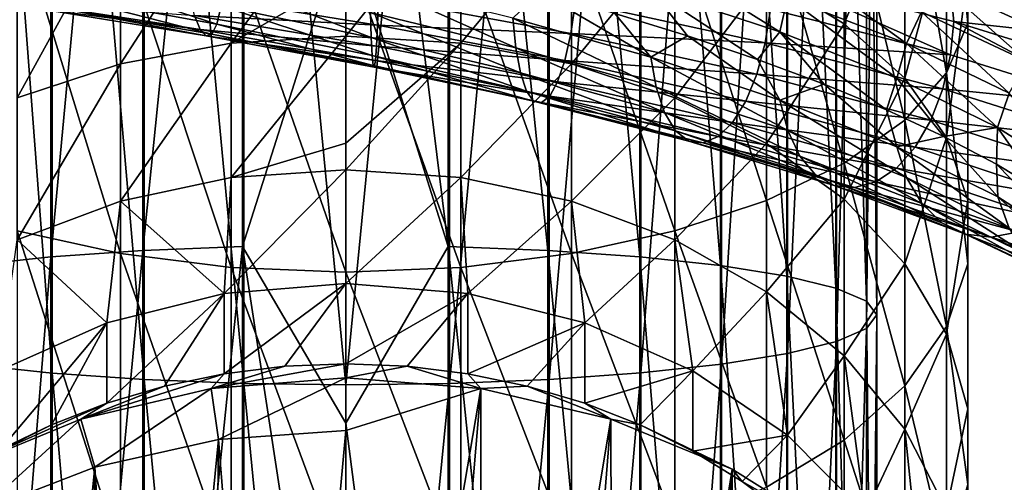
# Model space of a CAD drawing. Header units: metres. Extents: x -80 to 80, y -455 to 95.
# Tile 271 of 656: x -5.22 to 10.54, y -227.45 to -220.05. Entities that reach past the tile are written whole.
import ezdxf

# ---------------------------------------------------------------- set-up
doc = ezdxf.new("R2010")
doc.units = ezdxf.units.M
for name, color, linetype in [('solid_501010_K_01', 7, 'CONTINUOUS'), ('solid_501010_k_01_02', 7, 'CONTINUOUS'), ('solid_501010_k_02_01', 7, 'CONTINUOUS')]:
    doc.layers.add(name, color=color, linetype=linetype)

msp = doc.modelspace()

# ---------------------------------------------------------------- linework, layer by layer
at = {"layer": 'solid_501010_K_01'}
for points in [[(0, -210.377289, 1130.798462), (1.635345, -208.031418, 1131.144531), (1.635345, -223.679123, 1129.346924)], [(3.232754, -223.742188, 1129.822754), (1.635345, -223.679123, 1129.346924), (1.635345, -208.031418, 1131.144531)], [(3.232754, -208.05574, 1131.623901), (3.232754, -223.742188, 1129.822754), (1.635345, -208.031418, 1131.144531)], [(4.705681, -223.845032, 1130.598877), (3.232754, -223.742188, 1129.822754), (3.232754, -208.05574, 1131.623901)], [(4.705681, -208.095398, 1132.405762), (4.705681, -223.845032, 1130.598877), (3.232754, -208.05574, 1131.623901)], [(5.997412, -223.983688, 1131.645264), (4.705681, -223.845032, 1130.598877), (4.705681, -208.095398, 1132.405762)], [(5.997412, -208.148865, 1133.459961), (5.997412, -223.983688, 1131.645264), (4.705681, -208.095398, 1132.405762)], [(7.058206, -224.152832, 1132.921631), (5.997412, -223.983688, 1131.645264), (5.997412, -208.148865, 1133.459961)], [(7.058206, -208.214066, 1134.745728), (7.058206, -224.152832, 1132.921631), (5.997412, -208.148865, 1133.459961)], [(4.725122, -225.703537, 1144.624146), (6.013947, -225.564423, 1143.574341), (6.013947, -208.758301, 1145.477539)], [(4.725122, -208.811935, 1146.535156), (4.725122, -225.703537, 1144.624146), (6.013947, -208.758301, 1145.477539)], [(0, -225.891983, 1146.046509), (1.658268, -225.870529, 1145.884521), (1.658268, -208.876312, 1147.804932)], [(0, -208.884583, 1147.968018), (0, -225.891983, 1146.046509), (1.658268, -208.876312, 1147.804932)], [(1.658268, -225.870529, 1145.884521), (3.254351, -225.8069, 1145.404297), (3.254351, -208.851776, 1147.321045)], [(1.658268, -208.876312, 1147.804932), (1.658268, -225.870529, 1145.884521), (3.254351, -208.851776, 1147.321045)], [(3.254351, -225.8069, 1145.404297), (4.725122, -225.703537, 1144.624146), (4.725122, -208.811935, 1146.535156)], [(3.254351, -208.851776, 1147.321045), (3.254351, -225.8069, 1145.404297), (4.725122, -208.811935, 1146.535156)], [(0, -218.463745, 1129.93103), (0, -210.377289, 1130.798462), (1.635345, -223.679123, 1129.346924)], [(1.837495, -220.425613, 213.843018), (0, -220.313766, 213.714645), (1.837495, -218.012711, 215.682068)], [(1.837495, -220.425613, 213.843018), (1.837495, -218.012711, 215.682068), (3.612417, -218.291885, 216.10289)], [(6.736957, -222.943069, 232.660248), (6.736957, -218.050003, 234.666916), (5.264322, -218.403702, 235.721252)], [(3.612417, -220.757385, 214.223755), (1.837495, -220.425613, 213.843018), (3.612417, -218.291885, 216.10289)], [(3.612417, -220.757385, 214.223755), (3.612417, -218.291885, 216.10289), (5.264322, -218.746613, 216.78833)], [(0, -226.506073, 1128.720947), (0, -218.463745, 1129.93103), (1.635345, -223.679123, 1129.346924)], [(5.264322, -223.431488, 233.659332), (5.264322, -218.403702, 235.721252), (3.612417, -218.665314, 236.501083)], [(5.264322, -223.431488, 233.659332), (6.736957, -222.943069, 232.660248), (5.264322, -218.403702, 235.721252)], [(3.612417, -223.792755, 234.3983), (3.612417, -218.665314, 236.501083), (1.837495, -218.825928, 236.979874)], [(3.612417, -223.792755, 234.3983), (5.264322, -223.431488, 233.659332), (3.612417, -218.665314, 236.501083)], [(1.837495, -224.014542, 234.85199), (3.612417, -223.792755, 234.3983), (1.837495, -218.825928, 236.979874)], [(5.264322, -221.29776, 214.843903), (3.612417, -220.757385, 214.223755), (5.264322, -218.746613, 216.78833)], [(4.881088, -219.562332, 1127.351074), (6.950086, -220.244324, 1128.265625), (4.966854, -219.011612, 1127.20752)], [(6.950086, -220.244324, 1128.265625), (7.072206, -219.693024, 1128.141479), (4.966854, -219.011612, 1127.20752)], [(2.719748, -220.501602, 1126.318604), (2.672482, -220.022125, 1126.630859), (0.386227, -219.455154, 1126.453735)], [(0.393058, -219.934128, 1126.13855), (2.719748, -220.501602, 1126.318604), (0.386227, -219.455154, 1126.453735)], [(2.672482, -220.022125, 1126.630859), (4.881739, -220.649048, 1127.183594), (3.106583, -219.61087, 1126.876221)], [(4.881739, -220.649048, 1127.183594), (4.307271, -219.951065, 1127.171875), (3.106583, -219.61087, 1126.876221)], [(4.881088, -219.562332, 1127.351074), (4.307271, -219.951065, 1127.171875), (5.471802, -220.309235, 1127.576172)], [(0.520419, -219.699219, 1121.644409), (3.601019, -220.267853, 1121.90979), (0.506498, -220.135361, 1122.071655)], [(3.674659, -219.765182, 1121.617065), (3.601019, -220.267853, 1121.90979), (0.520419, -219.699219, 1121.644409)], [(3.674659, -219.765182, 1121.617065), (6.712386, -220.41716, 1122.408081), (3.601019, -220.267853, 1121.90979)], [(6.798152, -219.878357, 1122.267212), (6.712386, -220.41716, 1122.408081), (3.674659, -219.765182, 1121.617065)], [(2.79366, -220.900375, 1125.883301), (2.719748, -220.501602, 1126.318604), (0.393058, -219.934128, 1126.13855)], [(0.40374, -220.332382, 1125.697266), (2.79366, -220.900375, 1125.883301), (0.393058, -219.934128, 1126.13855)], [(4.881739, -220.649048, 1127.183594), (5.471802, -220.309235, 1127.576172), (4.307271, -219.951065, 1127.171875)], [(4.968081, -221.13118, 1126.880981), (4.881739, -220.649048, 1127.183594), (2.672482, -220.022125, 1126.630859)], [(2.719748, -220.501602, 1126.318604), (4.968081, -221.13118, 1126.880981), (2.672482, -220.022125, 1126.630859)], [(0.506498, -220.135361, 1122.071655), (3.504692, -220.704437, 1122.326416), (0.489904, -220.474991, 1122.608643)], [(3.601019, -220.267853, 1121.90979), (3.504692, -220.704437, 1122.326416), (0.506498, -220.135361, 1122.071655)], [(3.601019, -220.267853, 1121.90979), (6.57787, -220.920013, 1122.681519), (3.504692, -220.704437, 1122.326416)], [(6.712386, -220.41716, 1122.408081), (6.57787, -220.920013, 1122.681519), (3.601019, -220.267853, 1121.90979)], [(1.837495, -222.577545, 211.704468), (0, -222.449875, 211.591812), (1.837495, -220.425613, 213.843018)], [(2.890214, -221.191864, 1125.349731), (2.79366, -220.900375, 1125.883301), (0.40374, -220.332382, 1125.697266)], [(0.417694, -220.623413, 1125.155396), (2.890214, -221.191864, 1125.349731), (0.40374, -220.332382, 1125.697266)], [(1.837495, -222.577545, 211.704468), (1.837495, -220.425613, 213.843018), (3.612417, -220.757385, 214.223755)], [(4.881739, -220.649048, 1127.183594), (6.951013, -221.336395, 1128.094238), (5.471802, -220.309235, 1127.576172)], [(6.951013, -221.336395, 1128.094238), (6.592276, -220.685837, 1128.085327), (5.471802, -220.309235, 1127.576172)], [(0.489904, -220.474991, 1122.608643), (3.389871, -221.044281, 1122.851318), (0.471573, -220.701294, 1123.22522)], [(3.504692, -220.704437, 1122.326416), (3.389871, -221.044281, 1122.851318), (0.489904, -220.474991, 1122.608643)], [(5.103092, -221.533112, 1126.461792), (4.968081, -221.13118, 1126.880981), (2.719748, -220.501602, 1126.318604)], [(2.79366, -220.900375, 1125.883301), (5.103092, -221.533112, 1126.461792), (2.719748, -220.501602, 1126.318604)], [(3.005209, -221.351944, 1124.74353), (2.890214, -221.191864, 1125.349731), (0.417694, -220.623413, 1125.155396)], [(0.434313, -220.783081, 1124.538696), (3.005209, -221.351944, 1124.74353), (0.417694, -220.623413, 1125.155396)], [(0.471573, -220.701294, 1123.22522), (3.263028, -221.270599, 1123.455078), (0.452657, -220.806564, 1123.881958)], [(3.389871, -221.044281, 1122.851318), (3.263028, -221.270599, 1123.455078), (0.471573, -220.701294, 1123.22522)], [(3.504692, -220.704437, 1122.326416), (6.401913, -221.355774, 1123.073853), (3.389871, -221.044281, 1122.851318)], [(6.57787, -220.920013, 1122.681519), (6.401913, -221.355774, 1123.073853), (3.504692, -220.704437, 1122.326416)], [(7.073953, -221.823288, 1127.807373), (6.951013, -221.336395, 1128.094238), (4.881739, -220.649048, 1127.183594)], [(4.968081, -221.13118, 1126.880981), (7.073953, -221.823288, 1127.807373), (4.881739, -220.649048, 1127.183594)], [(3.13214, -221.375717, 1124.098877), (3.005209, -221.351944, 1124.74353), (0.434313, -220.783081, 1124.538696)], [(0.452657, -220.806564, 1123.881958), (3.13214, -221.375717, 1124.098877), (0.434313, -220.783081, 1124.538696)], [(3.263028, -221.270599, 1123.455078), (3.13214, -221.375717, 1124.098877), (0.452657, -220.806564, 1123.881958)], [(3.612417, -222.956223, 212.038605), (1.837495, -222.577545, 211.704468), (3.612417, -220.757385, 214.223755)], [(3.612417, -222.956223, 212.038605), (3.612417, -220.757385, 214.223755), (5.264322, -221.29776, 214.843903)], [(5.279464, -221.82814, 1125.950073), (5.103092, -221.533112, 1126.461792), (2.79366, -220.900375, 1125.883301)], [(2.890214, -221.191864, 1125.349731), (5.279464, -221.82814, 1125.950073), (2.79366, -220.900375, 1125.883301)], [(3.389871, -221.044281, 1122.851318), (6.192172, -221.693802, 1123.570435), (3.263028, -221.270599, 1123.455078)], [(6.401913, -221.355774, 1123.073853), (6.192172, -221.693802, 1123.570435), (3.389871, -221.044281, 1122.851318)], [(6.57787, -220.920013, 1122.681519), (9.366101, -221.656235, 1123.935547), (6.401913, -221.355774, 1123.073853)], [(5.489522, -221.991898, 1125.370483), (5.279464, -221.82814, 1125.950073), (2.890214, -221.191864, 1125.349731)], [(3.005209, -221.351944, 1124.74353), (5.489522, -221.991898, 1125.370483), (2.890214, -221.191864, 1125.349731)], [(7.266192, -222.231018, 1127.414063), (7.073953, -221.823288, 1127.807373), (4.968081, -221.13118, 1126.880981)], [(5.103092, -221.533112, 1126.461792), (7.266192, -222.231018, 1127.414063), (4.968081, -221.13118, 1126.880981)], [(5.721383, -222.019272, 1124.755737), (5.489522, -221.991898, 1125.370483), (3.005209, -221.351944, 1124.74353)], [(3.13214, -221.375717, 1124.098877), (5.721383, -222.019272, 1124.755737), (3.005209, -221.351944, 1124.74353)], [(3.263028, -221.270599, 1123.455078), (5.960472, -221.917435, 1124.143311), (3.13214, -221.375717, 1124.098877)], [(6.192172, -221.693802, 1123.570435), (5.960472, -221.917435, 1124.143311), (3.263028, -221.270599, 1123.455078)], [(5.264322, -223.572983, 212.582825), (3.612417, -222.956223, 212.038605), (5.264322, -221.29776, 214.843903)], [(6.401913, -221.355774, 1123.073853), (9.115559, -222.089859, 1124.290283), (6.192172, -221.693802, 1123.570435)], [(9.366101, -221.656235, 1123.935547), (9.115559, -222.089859, 1124.290283), (6.401913, -221.355774, 1123.073853)], [(5.960472, -221.917435, 1124.143311), (5.721383, -222.019272, 1124.755737), (3.13214, -221.375717, 1124.098877)], [(7.517325, -222.532608, 1126.93689), (7.266192, -222.231018, 1127.414063), (5.103092, -221.533112, 1126.461792)], [(5.279464, -221.82814, 1125.950073), (7.517325, -222.532608, 1126.93689), (5.103092, -221.533112, 1126.461792)], [(7.816423, -222.703323, 1126.399414), (7.517325, -222.532608, 1126.93689), (5.279464, -221.82814, 1125.950073)], [(5.489522, -221.991898, 1125.370483), (7.816423, -222.703323, 1126.399414), (5.279464, -221.82814, 1125.950073)], [(6.192172, -221.693802, 1123.570435), (8.816912, -222.423965, 1124.743042), (5.960472, -221.917435, 1124.143311)], [(9.115559, -222.089859, 1124.290283), (8.816912, -222.423965, 1124.743042), (6.192172, -221.693802, 1123.570435)], [(8.146564, -222.737625, 1125.831543), (7.816423, -222.703323, 1126.399414), (5.489522, -221.991898, 1125.370483)], [(5.721383, -222.019272, 1124.755737), (8.146564, -222.737625, 1125.831543), (5.489522, -221.991898, 1125.370483)], [(5.960472, -221.917435, 1124.143311), (8.487, -222.642197, 1125.268066), (5.721383, -222.019272, 1124.755737)], [(8.816912, -222.423965, 1124.743042), (8.487, -222.642197, 1125.268066), (5.960472, -221.917435, 1124.143311)], [(8.487, -222.642197, 1125.268066), (8.146564, -222.737625, 1125.831543), (5.721383, -222.019272, 1124.755737)], [(1.950903, -224.431122, 209.342987), (0, -224.27182, 209.23555), (1.837495, -222.577545, 211.704468)], [(1.950903, -224.431122, 209.342987), (1.837495, -222.577545, 211.704468), (3.612417, -222.956223, 212.038605)], [(6.736957, -227.531998, 230.031464), (6.736957, -222.943069, 232.660248), (5.264322, -223.431488, 233.659332)], [(3.826834, -224.902893, 209.661209), (1.950903, -224.431122, 209.342987), (3.612417, -222.956223, 212.038605)], [(3.826834, -224.902893, 209.661209), (3.612417, -222.956223, 212.038605), (5.264322, -223.572983, 212.582825)], [(5.264322, -228.146774, 230.958176), (5.264322, -223.431488, 233.659332), (3.612417, -223.792755, 234.3983)], [(5.555702, -225.669006, 210.177963), (3.826834, -224.902893, 209.661209), (5.264322, -223.572983, 212.582825)], [(5.264322, -228.146774, 230.958176), (6.736957, -227.531998, 230.031464), (5.264322, -223.431488, 233.659332)], [(0, -226.506073, 1128.720947), (1.635345, -223.679123, 1129.346924), (1.635345, -239.126373, 1126.270508)], [(3.232754, -239.227783, 1126.739746), (1.635345, -239.126373, 1126.270508), (1.635345, -223.679123, 1129.346924)], [(3.232754, -223.742188, 1129.822754), (3.232754, -239.227783, 1126.739746), (1.635345, -223.679123, 1129.346924)], [(3.612417, -228.601486, 231.643616), (3.612417, -223.792755, 234.3983), (1.837495, -224.014542, 234.85199)], [(4.705681, -239.393143, 1127.505005), (3.232754, -239.227783, 1126.739746), (3.232754, -223.742188, 1129.822754)], [(4.705681, -223.845032, 1130.598877), (4.705681, -239.393143, 1127.505005), (3.232754, -223.742188, 1129.822754)], [(3.612417, -228.601486, 231.643616), (5.264322, -228.146774, 230.958176), (3.612417, -223.792755, 234.3983)], [(5.997412, -239.616089, 1128.536743), (4.705681, -239.393143, 1127.505005), (4.705681, -223.845032, 1130.598877)], [(5.997412, -223.983688, 1131.645264), (5.997412, -239.616089, 1128.536743), (4.705681, -223.845032, 1130.598877)], [(1.837495, -228.880661, 232.064438), (3.612417, -228.601486, 231.643616), (1.837495, -224.014542, 234.85199)], [(7.058206, -239.888046, 1129.795288), (5.997412, -239.616089, 1128.536743), (5.997412, -223.983688, 1131.645264)], [(7.058206, -224.152832, 1132.921631), (7.058206, -239.888046, 1129.795288), (5.997412, -223.983688, 1131.645264)], [(0, -225.557968, 207.328766), (0, -224.27182, 209.23555), (1.950903, -224.431122, 209.342987)], [(0.980171, -225.597885, 207.355682), (0, -225.557968, 207.328766), (1.950903, -224.431122, 209.342987)], [(1.950903, -225.71727, 207.436203), (0.980171, -225.597885, 207.355682), (1.950903, -224.431122, 209.342987)], [(1.950903, -225.71727, 207.436203), (1.950903, -224.431122, 209.342987), (3.826834, -224.902893, 209.661209)], [(2.902847, -225.914948, 207.56955), (1.950903, -225.71727, 207.436203), (3.826834, -224.902893, 209.661209)], [(3.826834, -226.189041, 207.754425), (2.902847, -225.914948, 207.56955), (3.826834, -224.902893, 209.661209)], [(3.826834, -226.189041, 207.754425), (3.826834, -224.902893, 209.661209), (5.555702, -225.669006, 210.177963)], [(0, -225.784729, 203.863052), (0, -225.557968, 207.328766), (0.980171, -225.597885, 207.355682)], [(0, -225.784729, 203.863052), (0.980171, -225.597885, 207.355682), (2.159034, -225.950592, 203.97493)], [(2.159034, -225.950592, 203.97493), (0.980171, -225.597885, 207.355682), (1.950903, -225.71727, 207.436203)], [(4.725122, -242.381454, 1141.334106), (6.013947, -242.157776, 1140.29895), (6.013947, -225.564423, 1143.574341)], [(4.725122, -225.703537, 1144.624146), (4.725122, -242.381454, 1141.334106), (6.013947, -225.564423, 1143.574341)], [(2.159034, -225.950592, 203.97493), (1.950903, -225.71727, 207.436203), (2.902847, -225.914948, 207.56955)], [(3.254351, -242.547653, 1142.103271), (4.725122, -242.381454, 1141.334106), (4.725122, -225.703537, 1144.624146)], [(3.254351, -225.8069, 1145.404297), (3.254351, -242.547653, 1142.103271), (4.725122, -225.703537, 1144.624146)], [(4.713967, -226.53688, 207.989044), (3.826834, -226.189041, 207.754425), (5.555702, -225.669006, 210.177963)], [(5.555702, -226.955154, 208.271164), (4.713967, -226.53688, 207.989044), (5.555702, -225.669006, 210.177963)], [(0, -242.684479, 1142.73645), (1.658268, -242.649963, 1142.576782), (1.658268, -225.870529, 1145.884521)], [(0, -225.891983, 1146.046509), (0, -242.684479, 1142.73645), (1.658268, -225.870529, 1145.884521)], [(1.658268, -242.649963, 1142.576782), (3.254351, -242.547653, 1142.103271), (3.254351, -225.8069, 1145.404297)], [(1.658268, -225.870529, 1145.884521), (1.658268, -242.649963, 1142.576782), (3.254351, -225.8069, 1145.404297)], [(2.159034, -225.950592, 203.97493), (2.902847, -225.914948, 207.56955), (4.244606, -226.442535, 204.306763)], [(4.244606, -226.442535, 204.306763), (2.902847, -225.914948, 207.56955), (3.826834, -226.189041, 207.754425)], [(2.159034, -225.950592, 203.97493), (2.177491, -238.814896, 184.909012), (1.093491, -238.688446, 184.823715)], [(2.159034, -225.950592, 203.97493), (4.244606, -226.442535, 204.306763), (2.177491, -238.814896, 184.909012)], [(4.244606, -226.442535, 204.306763), (3.826834, -226.189041, 207.754425), (4.713967, -226.53688, 207.989044)], [(0, -234.489777, 1127.170532), (0, -226.506073, 1128.720947), (1.635345, -239.126373, 1126.270508)], [(4.244606, -226.442535, 204.306763), (3.242592, -239.024445, 185.050339), (2.177491, -238.814896, 184.909012)], [(4.244606, -226.442535, 204.306763), (4.279548, -239.315247, 185.24649), (3.242592, -239.024445, 185.050339)], [(4.244606, -226.442535, 204.306763), (4.713967, -226.53688, 207.989044), (6.185554, -227.24379, 204.847198)], [(4.244606, -226.442535, 204.306763), (6.185554, -227.24379, 204.847198), (4.279548, -239.315247, 185.24649)], [(6.185554, -227.24379, 204.847198), (4.713967, -226.53688, 207.989044), (5.555702, -226.955154, 208.271164)], [(6.185554, -227.24379, 204.847198), (5.555702, -226.955154, 208.271164), (6.343933, -227.439804, 208.598068)], [(6.185554, -227.24379, 204.847198), (5.279359, -239.684799, 185.495758), (4.279548, -239.315247, 185.24649)], [(6.185554, -227.24379, 204.847198), (6.233348, -240.129883, 185.795975), (5.279359, -239.684799, 185.495758)], [(6.185554, -227.24379, 204.847198), (7.915977, -228.327133, 205.577927), (6.233348, -240.129883, 185.795975)]]:
    msp.add_3dface(points, dxfattribs=at)
at = {"layer": 'solid_501010_k_01_02'}
for points in [[(7.847216, -224.345917, 1134.378784), (7.058206, -224.152832, 1132.921631), (7.058206, -208.214066, 1134.745728)], [(7.847216, -208.288513, 1136.213745), (7.847216, -224.345917, 1134.378784), (7.058206, -208.214066, 1134.745728)], [(8.33406, -224.555542, 1135.960693), (7.847216, -224.345917, 1134.378784), (7.847216, -208.288513, 1136.213745)], [(8.33406, -208.369339, 1137.807373), (8.33406, -224.555542, 1135.960693), (7.847216, -208.288513, 1136.213745)], [(8.499992, -224.773621, 1137.606445), (8.33406, -224.555542, 1135.960693), (8.33406, -208.369339, 1137.807373)], [(8.499992, -208.453415, 1139.465332), (8.499992, -224.773621, 1137.606445), (8.33406, -208.369339, 1137.807373)], [(7.856166, -225.201538, 1140.835815), (8.338623, -224.99176, 1139.252563), (8.338623, -208.537521, 1141.123779)], [(7.856166, -208.618408, 1142.71875), (7.856166, -225.201538, 1140.835815), (8.338623, -208.537521, 1141.123779)], [(8.338623, -224.99176, 1139.252563), (8.499992, -224.773621, 1137.606445), (8.499992, -208.453415, 1139.465332)], [(8.338623, -208.537521, 1141.123779), (8.338623, -224.99176, 1139.252563), (8.499992, -208.453415, 1139.465332)], [(6.013947, -225.564423, 1143.574341), (7.071198, -225.394913, 1142.295166), (7.071198, -208.692947, 1144.188843)], [(6.013947, -208.758301, 1145.477539), (6.013947, -225.564423, 1143.574341), (7.071198, -208.692947, 1144.188843)], [(7.071198, -225.394913, 1142.295166), (7.856166, -225.201538, 1140.835815), (7.856166, -208.618408, 1142.71875)], [(7.071198, -208.692947, 1144.188843), (7.071198, -225.394913, 1142.295166), (7.856166, -208.618408, 1142.71875)], [(9.957342, -220.102615, 226.849976), (9.957342, -215.993057, 228.535324), (9.618257, -216.569977, 230.255081)], [(9.957342, -220.102615, 226.849976), (9.957342, -219.292145, 225.192108), (9.957342, -215.993057, 228.535324)], [(9.618257, -220.899292, 228.479614), (9.618257, -216.569977, 230.255081), (8.951632, -217.117264, 231.88649)], [(9.618257, -220.899292, 228.479614), (9.957342, -220.102615, 226.849976), (9.618257, -216.569977, 230.255081)], [(7.980172, -220.115265, 218.851456), (6.736957, -219.361374, 217.715042), (7.980172, -217.050644, 220.607025)], [(7.980172, -220.115265, 218.851456), (7.980172, -217.050644, 220.607025), (8.951632, -217.739731, 222.016571)], [(8.951632, -221.655045, 230.025528), (8.951632, -217.117264, 231.88649), (7.980172, -217.616272, 233.373978)], [(8.951632, -221.655045, 230.025528), (9.618257, -220.899292, 228.479614), (8.951632, -217.117264, 231.88649)], [(7.980172, -222.344116, 231.435074), (7.980172, -217.616272, 233.373978), (6.736957, -218.050003, 234.666916)], [(7.980172, -222.344116, 231.435074), (8.951632, -221.655045, 230.025528), (7.980172, -217.616272, 233.373978)], [(8.951632, -220.982605, 220.15889), (7.980172, -220.115265, 218.851456), (8.951632, -217.739731, 222.016571)], [(8.951632, -220.982605, 220.15889), (8.951632, -217.739731, 222.016571), (9.618257, -218.495468, 223.562485)], [(6.736957, -222.943069, 232.660248), (7.980172, -222.344116, 231.435074), (6.736957, -218.050003, 234.666916)], [(9.618257, -221.933853, 221.592804), (8.951632, -220.982605, 220.15889), (9.618257, -218.495468, 223.562485)], [(9.618257, -221.933853, 221.592804), (9.618257, -218.495468, 223.562485), (9.957342, -219.292145, 225.192108)], [(5.264322, -221.29776, 214.843903), (5.264322, -218.746613, 216.78833), (6.736957, -219.361374, 217.715042)], [(7.072206, -219.693024, 1128.141479), (8.975114, -220.431198, 1129.408691), (7.263741, -219.184464, 1127.891846)], [(8.975114, -220.431198, 1129.408691), (9.218185, -219.924057, 1129.19751), (7.263741, -219.184464, 1127.891846)], [(9.53614, -219.494125, 1128.885132), (11.28341, -220.292953, 1130.555542), (9.915143, -219.172028, 1128.483887)], [(9.957342, -222.936615, 223.10437), (9.618257, -221.933853, 221.592804), (9.957342, -219.292145, 225.192108)], [(11.28341, -220.292953, 1130.555542), (11.731856, -219.977692, 1130.22522), (9.915143, -219.172028, 1128.483887)], [(9.957342, -222.936615, 223.10437), (9.957342, -219.292145, 225.192108), (9.957342, -220.102615, 226.849976)], [(6.736957, -222.028336, 215.682343), (5.264322, -221.29776, 214.843903), (6.736957, -219.361374, 217.715042)], [(6.736957, -222.028336, 215.682343), (6.736957, -219.361374, 217.715042), (7.980172, -220.115265, 218.851456)], [(6.831675, -219.341553, 1122.273315), (9.679756, -220.613434, 1123.57019), (6.798152, -219.878357, 1122.267212)], [(6.831675, -219.341553, 1122.273315), (9.73326, -220.07579, 1123.589355), (9.679756, -220.613434, 1123.57019)], [(9.678829, -219.547928, 1123.737427), (9.73326, -220.07579, 1123.589355), (6.831675, -219.341553, 1122.273315)], [(4.881088, -219.562332, 1127.351074), (5.471802, -220.309235, 1127.576172), (6.592276, -220.685837, 1128.085327)], [(4.881088, -219.562332, 1127.351074), (6.592276, -220.685837, 1128.085327), (6.950086, -220.244324, 1128.265625)], [(9.218185, -219.924057, 1129.19751), (10.907197, -220.718369, 1130.807861), (9.53614, -219.494125, 1128.885132)], [(10.907197, -220.718369, 1130.807861), (11.28341, -220.292953, 1130.555542), (9.53614, -219.494125, 1128.885132)], [(9.678829, -219.547928, 1123.737427), (12.283097, -220.354355, 1125.500854), (9.73326, -220.07579, 1123.589355)], [(12.127078, -219.869156, 1125.760498), (12.283097, -220.354355, 1125.500854), (9.678829, -219.547928, 1123.737427)], [(6.950086, -220.244324, 1128.265625), (8.820135, -220.983002, 1129.507324), (7.072206, -219.693024, 1128.141479)], [(8.820135, -220.983002, 1129.507324), (8.975114, -220.431198, 1129.408691), (7.072206, -219.693024, 1128.141479)], [(6.798152, -219.878357, 1122.267212), (9.679756, -220.613434, 1123.57019), (6.712386, -220.41716, 1122.408081)], [(8.975114, -220.431198, 1129.408691), (10.61959, -221.223373, 1130.97229), (9.218185, -219.924057, 1129.19751)], [(10.61959, -221.223373, 1130.97229), (10.907197, -220.718369, 1130.807861), (9.218185, -219.924057, 1129.19751)], [(9.957342, -223.956757, 224.642136), (9.957342, -220.102615, 226.849976), (9.618257, -220.899292, 228.479614)], [(9.73326, -220.07579, 1123.589355), (12.284274, -221.430237, 1125.329102), (9.679756, -220.613434, 1123.57019)], [(9.73326, -220.07579, 1123.589355), (12.345402, -220.887985, 1125.358521), (12.284274, -221.430237, 1125.329102)], [(12.283097, -220.354355, 1125.500854), (12.345402, -220.887985, 1125.358521), (9.73326, -220.07579, 1123.589355)], [(9.957342, -223.956757, 224.642136), (9.957342, -222.936615, 223.10437), (9.957342, -220.102615, 226.849976)], [(6.950086, -220.244324, 1128.265625), (6.592276, -220.685837, 1128.085327), (7.657522, -221.0802, 1128.694336)], [(7.980172, -222.92424, 216.710526), (6.736957, -222.028336, 215.682343), (7.980172, -220.115265, 218.851456)], [(6.950086, -220.244324, 1128.265625), (7.657522, -221.0802, 1128.694336), (8.654542, -221.490662, 1129.39563)], [(6.950086, -220.244324, 1128.265625), (8.654542, -221.490662, 1129.39563), (8.820135, -220.983002, 1129.507324)], [(7.980172, -222.92424, 216.710526), (7.980172, -220.115265, 218.851456), (8.951632, -220.982605, 220.15889)], [(6.712386, -220.41716, 1122.408081), (9.557636, -221.153687, 1123.691406), (6.57787, -220.920013, 1122.681519)], [(9.679756, -220.613434, 1123.57019), (9.557636, -221.153687, 1123.691406), (6.712386, -220.41716, 1122.408081)], [(8.820135, -220.983002, 1129.507324), (10.436214, -221.775558, 1131.040283), (8.975114, -220.431198, 1129.408691)], [(10.436214, -221.775558, 1131.040283), (10.61959, -221.223373, 1130.97229), (8.975114, -220.431198, 1129.408691)], [(6.951013, -221.336395, 1128.094238), (7.657522, -221.0802, 1128.694336), (6.592276, -220.685837, 1128.085327)], [(9.679756, -220.613434, 1123.57019), (12.284274, -221.430237, 1125.329102), (9.557636, -221.153687, 1123.691406)], [(9.618257, -224.959534, 226.153702), (9.618257, -220.899292, 228.479614), (8.951632, -221.655045, 230.025528)], [(9.618257, -224.959534, 226.153702), (9.957342, -223.956757, 224.642136), (9.618257, -220.899292, 228.479614)], [(9.557636, -221.153687, 1123.691406), (9.366101, -221.656235, 1123.935547), (6.57787, -220.920013, 1122.681519)], [(8.951632, -223.954971, 217.893417), (7.980172, -222.92424, 216.710526), (8.951632, -220.982605, 220.15889)], [(8.820135, -220.983002, 1129.507324), (8.654542, -221.490662, 1129.39563), (9.576625, -221.917572, 1130.184937)], [(8.820135, -220.983002, 1129.507324), (9.576625, -221.917572, 1130.184937), (10.436214, -221.775558, 1131.040283)], [(8.951632, -223.954971, 217.893417), (8.951632, -220.982605, 220.15889), (9.618257, -221.933853, 221.592804)], [(6.951013, -221.336395, 1128.094238), (8.821312, -222.082382, 1129.331787), (7.657522, -221.0802, 1128.694336)], [(8.821312, -222.082382, 1129.331787), (8.654542, -221.490662, 1129.39563), (7.657522, -221.0802, 1128.694336)], [(9.557636, -221.153687, 1123.691406), (12.129294, -221.972168, 1125.424683), (9.366101, -221.656235, 1123.935547)], [(12.284274, -221.430237, 1125.329102), (12.129294, -221.972168, 1125.424683), (9.557636, -221.153687, 1123.691406)], [(5.264322, -223.572983, 212.582825), (5.264322, -221.29776, 214.843903), (6.736957, -222.028336, 215.682343)], [(8.977331, -222.575974, 1129.066284), (8.821312, -222.082382, 1129.331787), (6.951013, -221.336395, 1128.094238)], [(7.073953, -221.823288, 1127.807373), (8.977331, -222.575974, 1129.066284), (6.951013, -221.336395, 1128.094238)], [(10.436214, -221.775558, 1131.040283), (11.754145, -222.616684, 1132.81543), (10.61959, -221.223373, 1130.97229)], [(8.821312, -222.082382, 1129.331787), (9.576625, -221.917572, 1130.184937), (8.654542, -221.490662, 1129.39563)], [(8.951632, -225.910782, 227.587631), (8.951632, -221.655045, 230.025528), (7.980172, -222.344116, 231.435074)], [(8.951632, -225.910782, 227.587631), (9.618257, -224.959534, 226.153702), (8.951632, -221.655045, 230.025528)], [(9.366101, -221.656235, 1123.935547), (11.886224, -222.473846, 1125.630249), (9.115559, -222.089859, 1124.290283)], [(12.129294, -221.972168, 1125.424683), (11.886224, -222.473846, 1125.630249), (9.366101, -221.656235, 1123.935547)], [(9.221296, -222.99202, 1128.707764), (8.977331, -222.575974, 1129.066284), (7.073953, -221.823288, 1127.807373)], [(7.266192, -222.231018, 1127.414063), (9.221296, -222.99202, 1128.707764), (7.073953, -221.823288, 1127.807373)], [(10.436214, -221.775558, 1131.040283), (9.576625, -221.917572, 1130.184937), (10.418607, -222.361237, 1131.056396)], [(10.436214, -221.775558, 1131.040283), (10.418607, -222.361237, 1131.056396), (11.169972, -222.818878, 1131.998169)], [(10.436214, -221.775558, 1131.040283), (11.169972, -222.818878, 1131.998169), (11.754145, -222.616684, 1132.81543)], [(8.821312, -222.082382, 1129.331787), (10.437607, -222.883957, 1130.860229), (9.576625, -221.917572, 1130.184937)], [(9.618257, -225.085419, 219.190765), (8.951632, -223.954971, 217.893417), (9.618257, -221.933853, 221.592804)], [(10.437607, -222.883957, 1130.860229), (10.418607, -222.361237, 1131.056396), (9.576625, -221.917572, 1130.184937)], [(9.618257, -225.085419, 219.190765), (9.618257, -221.933853, 221.592804), (9.957342, -222.936615, 223.10437)], [(6.736957, -224.406845, 213.318634), (5.264322, -223.572983, 212.582825), (6.736957, -222.028336, 215.682343)], [(6.736957, -224.406845, 213.318634), (6.736957, -222.028336, 215.682343), (7.980172, -222.92424, 216.710526)], [(9.115559, -222.089859, 1124.290283), (11.568269, -222.904007, 1125.935547), (8.816912, -222.423965, 1124.743042)], [(10.622212, -223.386078, 1130.621216), (10.437607, -222.883957, 1130.860229), (8.821312, -222.082382, 1129.331787)], [(8.977331, -222.575974, 1129.066284), (10.622212, -223.386078, 1130.621216), (8.821312, -222.082382, 1129.331787)], [(11.886224, -222.473846, 1125.630249), (11.568269, -222.904007, 1125.935547), (9.115559, -222.089859, 1124.290283)], [(9.540001, -223.303055, 1128.2771), (9.221296, -222.99202, 1128.707764), (7.266192, -222.231018, 1127.414063)], [(7.517325, -222.532608, 1126.93689), (9.540001, -223.303055, 1128.2771), (7.266192, -222.231018, 1127.414063)], [(7.980172, -226.778122, 228.89505), (7.980172, -222.344116, 231.435074), (6.736957, -222.943069, 232.660248)], [(7.980172, -226.778122, 228.89505), (8.951632, -225.910782, 227.587631), (7.980172, -222.344116, 231.435074)], [(8.816912, -222.423965, 1124.743042), (11.189265, -223.232132, 1126.330078), (8.487, -222.642197, 1125.268066)], [(11.568269, -222.904007, 1125.935547), (11.189265, -223.232132, 1126.330078), (8.816912, -222.423965, 1124.743042)], [(11.755713, -223.735535, 1132.630737), (11.169972, -222.818878, 1131.998169), (10.418607, -222.361237, 1131.056396)], [(10.437607, -222.883957, 1130.860229), (11.755713, -223.735535, 1132.630737), (10.418607, -222.361237, 1131.056396)], [(9.919577, -223.483871, 1127.795532), (9.540001, -223.303055, 1128.2771), (7.517325, -222.532608, 1126.93689)], [(7.816423, -222.703323, 1126.399414), (9.919577, -223.483871, 1127.795532), (7.517325, -222.532608, 1126.93689)], [(10.910879, -223.812744, 1130.30542), (10.622212, -223.386078, 1130.621216), (8.977331, -222.575974, 1129.066284)], [(9.221296, -222.99202, 1128.707764), (10.910879, -223.812744, 1130.30542), (8.977331, -222.575974, 1129.066284)], [(10.338549, -223.528305, 1127.290283), (9.919577, -223.483871, 1127.795532), (7.816423, -222.703323, 1126.399414)], [(8.146564, -222.737625, 1125.831543), (10.338549, -223.528305, 1127.290283), (7.816423, -222.703323, 1126.399414)], [(8.487, -222.642197, 1125.268066), (10.770583, -223.442307, 1126.791626), (8.146564, -222.737625, 1125.831543)], [(10.770583, -223.442307, 1126.791626), (10.338549, -223.528305, 1127.290283), (8.146564, -222.737625, 1125.831543)], [(11.189265, -223.232132, 1126.330078), (10.770583, -223.442307, 1126.791626), (8.487, -222.642197, 1125.268066)], [(7.980172, -225.429413, 214.220932), (6.736957, -224.406845, 213.318634), (7.980172, -222.92424, 216.710526)], [(6.736957, -227.531998, 230.031464), (7.980172, -226.778122, 228.89505), (6.736957, -222.943069, 232.660248)], [(7.980172, -225.429413, 214.220932), (7.980172, -222.92424, 216.710526), (8.951632, -223.954971, 217.893417)], [(9.957342, -226.277084, 220.558365), (9.618257, -225.085419, 219.190765), (9.957342, -222.936615, 223.10437)], [(9.957342, -226.277084, 220.558365), (9.957342, -222.936615, 223.10437), (9.957342, -223.956757, 224.642136)], [(11.963632, -224.247757, 1132.422119), (11.755713, -223.735535, 1132.630737), (10.437607, -222.883957, 1130.860229)], [(10.622212, -223.386078, 1130.621216), (11.963632, -224.247757, 1132.422119), (10.437607, -222.883957, 1130.860229)], [(11.287979, -224.135956, 1129.931641), (10.910879, -223.812744, 1130.30542), (9.221296, -222.99202, 1128.707764)], [(9.540001, -223.303055, 1128.2771), (11.287979, -224.135956, 1129.931641), (9.221296, -222.99202, 1128.707764)], [(11.737102, -224.329803, 1129.518555), (11.287979, -224.135956, 1129.931641), (9.540001, -223.303055, 1128.2771)], [(9.919577, -223.483871, 1127.795532), (11.737102, -224.329803, 1129.518555), (9.540001, -223.303055, 1128.2771)], [(5.555702, -225.669006, 210.177963), (5.264322, -223.572983, 212.582825), (6.736957, -224.406845, 213.318634)], [(12.232841, -224.38736, 1129.089478), (11.737102, -224.329803, 1129.518555), (9.919577, -223.483871, 1127.795532)], [(10.338549, -223.528305, 1127.290283), (12.232841, -224.38736, 1129.089478), (9.919577, -223.483871, 1127.795532)], [(10.770583, -223.442307, 1126.791626), (12.744036, -224.31369, 1128.670166), (10.338549, -223.528305, 1127.290283)], [(12.744036, -224.31369, 1128.670166), (12.232841, -224.38736, 1129.089478), (10.338549, -223.528305, 1127.290283)], [(8.951632, -226.60585, 215.259018), (7.980172, -225.429413, 214.220932), (8.951632, -223.954971, 217.893417)], [(8.951632, -226.60585, 215.259018), (8.951632, -223.954971, 217.893417), (9.618257, -225.085419, 219.190765)], [(9.957342, -227.489395, 221.949646), (9.957342, -223.956757, 224.642136), (9.618257, -224.959534, 226.153702)], [(9.957342, -227.489395, 221.949646), (9.957342, -226.277084, 220.558365), (9.957342, -223.956757, 224.642136)], [(7.847216, -240.198532, 1131.232056), (7.058206, -239.888046, 1129.795288), (7.058206, -224.152832, 1132.921631)], [(7.847216, -224.345917, 1134.378784), (7.847216, -240.198532, 1131.232056), (7.058206, -224.152832, 1132.921631)], [(8.33406, -240.535583, 1132.79187), (7.847216, -240.198532, 1131.232056), (7.847216, -224.345917, 1134.378784)], [(8.33406, -224.555542, 1135.960693), (8.33406, -240.535583, 1132.79187), (7.847216, -224.345917, 1134.378784)], [(7.071068, -226.700027, 210.873383), (5.555702, -225.669006, 210.177963), (6.736957, -224.406845, 213.318634)], [(7.071068, -226.700027, 210.873383), (6.736957, -224.406845, 213.318634), (7.980172, -225.429413, 214.220932)], [(8.499992, -240.88623, 1134.414551), (8.33406, -240.535583, 1132.79187), (8.33406, -224.555542, 1135.960693)], [(8.499992, -224.773621, 1137.606445), (8.499992, -240.88623, 1134.414551), (8.33406, -224.555542, 1135.960693)], [(8.338623, -241.236969, 1136.03772), (8.499992, -240.88623, 1134.414551), (8.499992, -224.773621, 1137.606445)], [(8.338623, -224.99176, 1139.252563), (8.338623, -241.236969, 1136.03772), (8.499992, -224.773621, 1137.606445)], [(7.856166, -241.574295, 1137.598755), (8.338623, -241.236969, 1136.03772), (8.338623, -224.99176, 1139.252563)], [(7.856166, -225.201538, 1140.835815), (7.856166, -241.574295, 1137.598755), (8.338623, -224.99176, 1139.252563)], [(9.618257, -228.681061, 223.317245), (9.618257, -224.959534, 226.153702), (8.951632, -225.910782, 227.587631)], [(9.618257, -228.681061, 223.317245), (9.957342, -227.489395, 221.949646), (9.618257, -224.959534, 226.153702)], [(9.618257, -227.896118, 216.397537), (8.951632, -226.60585, 215.259018), (9.618257, -225.085419, 219.190765)], [(9.618257, -227.896118, 216.397537), (9.618257, -225.085419, 219.190765), (9.957342, -226.277084, 220.558365)], [(7.071198, -241.885223, 1139.037598), (7.856166, -241.574295, 1137.598755), (7.856166, -225.201538, 1140.835815)], [(7.071198, -225.394913, 1142.295166), (7.071198, -241.885223, 1139.037598), (7.856166, -225.201538, 1140.835815)], [(6.013947, -242.157776, 1140.29895), (7.071198, -241.885223, 1139.037598), (7.071198, -225.394913, 1142.295166)], [(6.013947, -225.564423, 1143.574341), (6.013947, -242.157776, 1140.29895), (7.071198, -225.394913, 1142.295166)], [(8.314696, -227.956314, 211.720764), (7.071068, -226.700027, 210.873383), (7.980172, -225.429413, 214.220932)], [(8.314696, -227.956314, 211.720764), (7.980172, -225.429413, 214.220932), (8.951632, -226.60585, 215.259018)], [(5.555702, -226.955154, 208.271164), (5.555702, -225.669006, 210.177963), (7.071068, -226.700027, 210.873383)], [(8.951632, -229.811508, 224.614578), (8.951632, -225.910782, 227.587631), (7.980172, -226.778122, 228.89505)], [(8.951632, -229.811508, 224.614578), (9.618257, -228.681061, 223.317245), (8.951632, -225.910782, 227.587631)], [(9.957342, -229.256256, 217.597717), (9.618257, -227.896118, 216.397537), (9.957342, -226.277084, 220.558365)], [(9.957342, -229.256256, 217.597717), (9.957342, -226.277084, 220.558365), (9.957342, -227.489395, 221.949646)], [(6.343933, -227.439804, 208.598068), (5.555702, -226.955154, 208.271164), (7.071068, -226.700027, 210.873383)], [(7.071068, -227.98616, 208.966599), (6.343933, -227.439804, 208.598068), (7.071068, -226.700027, 210.873383)], [(7.071068, -227.98616, 208.966599), (7.071068, -226.700027, 210.873383), (8.314696, -227.956314, 211.720764)], [(9.238795, -229.389618, 212.687531), (8.314696, -227.956314, 211.720764), (8.951632, -226.60585, 215.259018)], [(9.238795, -229.389618, 212.687531), (8.951632, -226.60585, 215.259018), (9.618257, -227.896118, 216.397537)], [(7.980172, -230.842224, 225.797485), (7.980172, -226.778122, 228.89505), (6.736957, -227.531998, 230.031464)], [(7.980172, -230.842224, 225.797485), (8.951632, -229.811508, 224.614578), (7.980172, -226.778122, 228.89505)], [(6.185554, -227.24379, 204.847198), (6.343933, -227.439804, 208.598068), (7.915977, -228.327133, 205.577927)], [(7.915977, -228.327133, 205.577927), (6.343933, -227.439804, 208.598068), (7.071068, -227.98616, 208.966599)]]:
    msp.add_3dface(points, dxfattribs=at)
at = {"layer": 'solid_501010_k_02_01'}
for points in [[(-4.725122, -208.096085, 1132.418701), (-6.013947, -223.985886, 1131.661621), (-6.013947, -208.149719, 1133.47644)], [(-4.725122, -208.096085, 1132.418701), (-4.725122, -223.846771, 1130.611694), (-6.013947, -223.985886, 1131.661621)], [(-3.254351, -208.056229, 1131.632813), (-4.725122, -223.846771, 1130.611694), (-4.725122, -208.096085, 1132.418701)], [(-3.254351, -208.056229, 1131.632813), (-3.254351, -223.743393, 1129.831665), (-4.725122, -223.846771, 1130.611694)], [(-1.658268, -208.031708, 1131.149048), (-3.254351, -223.743393, 1129.831665), (-3.254351, -208.056229, 1131.632813)], [(-1.658268, -208.031708, 1131.149048), (-1.658268, -223.679764, 1129.351318), (-3.254351, -223.743393, 1129.831665)], [(-1.658268, -208.031708, 1131.149048), (0, -218.463745, 1129.93103), (-1.658268, -223.679764, 1129.351318)], [(-5.997412, -208.759155, 1145.494019), (-4.705681, -225.705261, 1144.637085), (-4.705681, -208.812622, 1146.548096)], [(-5.997412, -208.759155, 1145.494019), (-5.997412, -225.566605, 1143.590698), (-4.705681, -225.705261, 1144.637085)], [(-4.705681, -208.812622, 1146.548096), (-3.232754, -225.808105, 1145.413086), (-3.232754, -208.852264, 1147.329956)], [(-4.705681, -208.812622, 1146.548096), (-4.705681, -225.705261, 1144.637085), (-3.232754, -225.808105, 1145.413086)], [(-3.232754, -208.852264, 1147.329956), (-1.635345, -225.87117, 1145.889038), (-1.635345, -208.876587, 1147.809448)], [(-3.232754, -208.852264, 1147.329956), (-3.232754, -225.808105, 1145.413086), (-1.635345, -225.87117, 1145.889038)], [(-1.635345, -208.876587, 1147.809448), (0, -225.891983, 1146.046509), (0, -208.884583, 1147.968018)], [(-1.635345, -208.876587, 1147.809448), (-1.635345, -225.87117, 1145.889038), (0, -225.891983, 1146.046509)], [(-3.612417, -220.757385, 214.223755), (-3.612417, -218.291885, 216.10289), (-1.837495, -218.012711, 215.682068)], [(-1.837495, -220.425613, 213.843018), (-3.612417, -220.757385, 214.223755), (-1.837495, -218.012711, 215.682068)], [(-1.837495, -220.425613, 213.843018), (-1.837495, -218.012711, 215.682068), (0, -217.918594, 215.540176)], [(0, -219.364182, 214.498352), (-1.837495, -220.425613, 213.843018), (0, -217.918594, 215.540176)], [(1.837495, -218.012711, 215.682068), (0, -220.313766, 213.714645), (0, -219.364182, 214.498352)], [(-5.264322, -221.29776, 214.843903), (-5.264322, -218.746613, 216.78833), (-3.612417, -218.291885, 216.10289)], [(-3.612417, -220.757385, 214.223755), (-5.264322, -221.29776, 214.843903), (-3.612417, -218.291885, 216.10289)], [(-3.612417, -223.792755, 234.3983), (-3.612417, -218.665314, 236.501083), (-5.264322, -218.403702, 235.721252)], [(-5.264322, -223.431488, 233.659332), (-3.612417, -223.792755, 234.3983), (-5.264322, -218.403702, 235.721252)], [(-1.658268, -223.679764, 1129.351318), (0, -218.463745, 1129.93103), (0, -226.506073, 1128.720947)], [(-1.837495, -224.014542, 234.85199), (-1.837495, -218.825928, 236.979874), (-3.612417, -218.665314, 236.501083)], [(-3.612417, -223.792755, 234.3983), (-1.837495, -224.014542, 234.85199), (-3.612417, -218.665314, 236.501083)], [(0, -224.089325, 235.004959), (0, -218.880081, 237.141296), (-1.837495, -218.825928, 236.979874)], [(-1.837495, -224.014542, 234.85199), (0, -224.089325, 235.004959), (-1.837495, -218.825928, 236.979874)], [(1.837495, -224.014542, 234.85199), (1.837495, -218.825928, 236.979874), (0, -218.880081, 237.141296)], [(1.837495, -224.014542, 234.85199), (0, -218.880081, 237.141296), (0, -224.089325, 235.004959)], [(-4.491398, -219.678986, 1126.006958), (-2.066463, -220.120407, 1125.374878), (-4.341353, -219.380051, 1126.524414)], [(-2.066463, -220.120407, 1125.374878), (-1.997428, -219.826859, 1125.911499), (-4.341353, -219.380051, 1126.524414)], [(-1.997428, -219.826859, 1125.911499), (0.40374, -220.332382, 1125.697266), (-1.944583, -219.426468, 1126.348022)], [(0.40374, -220.332382, 1125.697266), (0.393058, -219.934128, 1126.13855), (-1.944583, -219.426468, 1126.348022)], [(0, -219.364182, 214.498352), (0, -220.313766, 213.714645), (-1.837495, -220.425613, 213.843018)], [(-5.070752, -219.78299, 1124.166138), (-2.33302, -220.206879, 1123.462769), (-4.867352, -219.879715, 1124.792114)], [(-2.423711, -219.983185, 1122.851685), (-2.33302, -220.206879, 1123.462769), (-5.070752, -219.78299, 1124.166138)], [(-4.670101, -219.847336, 1125.418457), (-2.148683, -220.282883, 1124.76416), (-4.491398, -219.678986, 1126.006958)], [(-2.148683, -220.282883, 1124.76416), (-2.066463, -220.120407, 1125.374878), (-4.491398, -219.678986, 1126.006958)], [(-2.505807, -219.645706, 1122.319214), (0.506498, -220.135361, 1122.071655), (-2.423711, -219.983185, 1122.851685)], [(0.520419, -219.699219, 1121.644409), (0.506498, -220.135361, 1122.071655), (-2.505807, -219.645706, 1122.319214)], [(-4.867352, -219.879715, 1124.792114), (-2.239437, -220.309296, 1124.113525), (-4.670101, -219.847336, 1125.418457)], [(-2.33302, -220.206879, 1123.462769), (-2.239437, -220.309296, 1124.113525), (-4.867352, -219.879715, 1124.792114)], [(-2.239437, -220.309296, 1124.113525), (-2.148683, -220.282883, 1124.76416), (-4.670101, -219.847336, 1125.418457)], [(-2.066463, -220.120407, 1125.374878), (0.417694, -220.623413, 1125.155396), (-1.997428, -219.826859, 1125.911499)], [(0.417694, -220.623413, 1125.155396), (0.40374, -220.332382, 1125.697266), (-1.997428, -219.826859, 1125.911499)], [(-2.423711, -219.983185, 1122.851685), (0.489904, -220.474991, 1122.608643), (-2.33302, -220.206879, 1123.462769)], [(0.506498, -220.135361, 1122.071655), (0.489904, -220.474991, 1122.608643), (-2.423711, -219.983185, 1122.851685)], [(-2.33302, -220.206879, 1123.462769), (0.471573, -220.701294, 1123.22522), (-2.239437, -220.309296, 1124.113525)], [(0.489904, -220.474991, 1122.608643), (0.471573, -220.701294, 1123.22522), (-2.33302, -220.206879, 1123.462769)], [(-2.148683, -220.282883, 1124.76416), (0.434313, -220.783081, 1124.538696), (-2.066463, -220.120407, 1125.374878)], [(0.434313, -220.783081, 1124.538696), (0.417694, -220.623413, 1125.155396), (-2.066463, -220.120407, 1125.374878)], [(-3.612417, -222.956223, 212.038605), (-3.612417, -220.757385, 214.223755), (-1.837495, -220.425613, 213.843018)], [(-1.837495, -222.577545, 211.704468), (-3.612417, -222.956223, 212.038605), (-1.837495, -220.425613, 213.843018)], [(-2.239437, -220.309296, 1124.113525), (0.452657, -220.806564, 1123.881958), (-2.148683, -220.282883, 1124.76416)], [(0.471573, -220.701294, 1123.22522), (0.452657, -220.806564, 1123.881958), (-2.239437, -220.309296, 1124.113525)], [(0.452657, -220.806564, 1123.881958), (0.434313, -220.783081, 1124.538696), (-2.148683, -220.282883, 1124.76416)], [(-1.837495, -222.577545, 211.704468), (-1.837495, -220.425613, 213.843018), (0, -220.313766, 213.714645)], [(0, -222.025101, 212.060074), (-1.837495, -222.577545, 211.704468), (0, -220.313766, 213.714645)], [(1.837495, -220.425613, 213.843018), (0, -222.025101, 212.060074), (0, -220.313766, 213.714645)], [(1.837495, -220.425613, 213.843018), (0, -222.449875, 211.591812), (0, -222.025101, 212.060074)], [(-5.264322, -223.572983, 212.582825), (-5.264322, -221.29776, 214.843903), (-3.612417, -220.757385, 214.223755)], [(-3.612417, -222.956223, 212.038605), (-5.264322, -223.572983, 212.582825), (-3.612417, -220.757385, 214.223755)], [(0, -222.025101, 212.060074), (0, -222.449875, 211.591812), (-1.837495, -222.577545, 211.704468)], [(-1.950903, -224.431122, 209.342987), (-1.837495, -222.577545, 211.704468), (0, -222.449875, 211.591812)], [(0, -224.27182, 209.23555), (-1.950903, -224.431122, 209.342987), (0, -222.449875, 211.591812)], [(1.837495, -222.577545, 211.704468), (0, -224.27182, 209.23555), (0, -222.449875, 211.591812)], [(-1.950903, -224.431122, 209.342987), (-3.612417, -222.956223, 212.038605), (-1.837495, -222.577545, 211.704468)], [(-3.826834, -224.902893, 209.661209), (-5.264322, -223.572983, 212.582825), (-3.612417, -222.956223, 212.038605)], [(-1.950903, -224.431122, 209.342987), (-3.826834, -224.902893, 209.661209), (-3.612417, -222.956223, 212.038605)], [(-3.826834, -224.902893, 209.661209), (-5.555702, -225.669006, 210.177963), (-5.264322, -223.572983, 212.582825)], [(-3.612417, -228.601486, 231.643616), (-3.612417, -223.792755, 234.3983), (-5.264322, -223.431488, 233.659332)], [(-5.264322, -228.146774, 230.958176), (-3.612417, -228.601486, 231.643616), (-5.264322, -223.431488, 233.659332)], [(-1.658268, -223.679764, 1129.351318), (-3.254351, -239.229706, 1126.748535), (-3.254351, -223.743393, 1129.831665)], [(-1.658268, -223.679764, 1129.351318), (-1.658268, -239.12738, 1126.274902), (-3.254351, -239.229706, 1126.748535)], [(-1.658268, -223.679764, 1129.351318), (0, -226.506073, 1128.720947), (0, -234.489777, 1127.170532)], [(-1.658268, -223.679764, 1129.351318), (0, -234.489777, 1127.170532), (-1.658268, -239.12738, 1126.274902)], [(-4.725122, -223.846771, 1130.611694), (-6.013947, -239.619598, 1128.552856), (-6.013947, -223.985886, 1131.661621)], [(-4.725122, -223.846771, 1130.611694), (-4.725122, -239.39592, 1127.5177), (-6.013947, -239.619598, 1128.552856)], [(-3.254351, -223.743393, 1129.831665), (-4.725122, -239.39592, 1127.5177), (-4.725122, -223.846771, 1130.611694)], [(-3.254351, -223.743393, 1129.831665), (-3.254351, -239.229706, 1126.748535), (-4.725122, -239.39592, 1127.5177)], [(-1.837495, -228.880661, 232.064438), (-1.837495, -224.014542, 234.85199), (-3.612417, -223.792755, 234.3983)], [(-3.612417, -228.601486, 231.643616), (-1.837495, -228.880661, 232.064438), (-3.612417, -223.792755, 234.3983)], [(0, -228.974792, 232.206329), (0, -224.089325, 235.004959), (-1.837495, -224.014542, 234.85199)], [(-1.837495, -228.880661, 232.064438), (0, -228.974792, 232.206329), (-1.837495, -224.014542, 234.85199)], [(1.837495, -228.880661, 232.064438), (1.837495, -224.014542, 234.85199), (0, -224.089325, 235.004959)], [(1.837495, -228.880661, 232.064438), (0, -224.089325, 235.004959), (0, -228.974792, 232.206329)], [(-1.950903, -225.71727, 207.436203), (-1.950903, -224.431122, 209.342987), (0, -224.27182, 209.23555)], [(-0.980171, -225.597885, 207.355682), (-1.950903, -225.71727, 207.436203), (0, -224.27182, 209.23555)], [(0, -225.557968, 207.328766), (-0.980171, -225.597885, 207.355682), (0, -224.27182, 209.23555)], [(-3.826834, -226.189041, 207.754425), (-3.826834, -224.902893, 209.661209), (-1.950903, -224.431122, 209.342987)], [(-2.902847, -225.914948, 207.56955), (-3.826834, -226.189041, 207.754425), (-1.950903, -224.431122, 209.342987)], [(-1.950903, -225.71727, 207.436203), (-2.902847, -225.914948, 207.56955), (-1.950903, -224.431122, 209.342987)], [(-5.555702, -226.955154, 208.271164), (-5.555702, -225.669006, 210.177963), (-3.826834, -224.902893, 209.661209)], [(-4.713967, -226.53688, 207.989044), (-5.555702, -226.955154, 208.271164), (-3.826834, -224.902893, 209.661209)], [(-3.826834, -226.189041, 207.754425), (-4.713967, -226.53688, 207.989044), (-3.826834, -224.902893, 209.661209)], [(-5.997412, -225.566605, 1143.590698), (-4.705681, -242.384216, 1141.346802), (-4.705681, -225.705261, 1144.637085)], [(-5.997412, -225.566605, 1143.590698), (-5.997412, -242.16127, 1140.315063), (-4.705681, -242.384216, 1141.346802)], [(-2.159034, -225.950592, 203.97493), (-0.980171, -225.597885, 207.355682), (0, -225.557968, 207.328766)], [(-2.159034, -225.950592, 203.97493), (0, -225.557968, 207.328766), (0, -225.784729, 203.863052)], [(-2.159034, -225.950592, 203.97493), (-1.950903, -225.71727, 207.436203), (-0.980171, -225.597885, 207.355682)], [(-4.705681, -225.705261, 1144.637085), (-3.232754, -242.549576, 1142.111938), (-3.232754, -225.808105, 1145.413086)], [(-4.705681, -225.705261, 1144.637085), (-4.705681, -242.384216, 1141.346802), (-3.232754, -242.549576, 1142.111938)], [(-4.244606, -226.442535, 204.306763), (-2.902847, -225.914948, 207.56955), (-1.950903, -225.71727, 207.436203)], [(-4.244606, -226.442535, 204.306763), (-1.950903, -225.71727, 207.436203), (-2.159034, -225.950592, 203.97493)], [(-2.159034, -225.950592, 203.97493), (0, -225.784729, 203.863052), (-2.040366, -226.771515, 202.71933)], [(0, -225.784729, 203.863052), (0, -226.62352, 202.619507), (-2.040366, -226.771515, 202.71933)], [(0, -225.784729, 203.863052), (2.159034, -225.950592, 203.97493), (0, -226.62352, 202.619507)], [(-4.244606, -226.442535, 204.306763), (-3.826834, -226.189041, 207.754425), (-2.902847, -225.914948, 207.56955)], [(-3.232754, -225.808105, 1145.413086), (-1.635345, -242.65097, 1142.581177), (-1.635345, -225.87117, 1145.889038)], [(-3.232754, -225.808105, 1145.413086), (-3.232754, -242.549576, 1142.111938), (-1.635345, -242.65097, 1142.581177)], [(-1.635345, -225.87117, 1145.889038), (0, -242.684479, 1142.73645), (0, -225.891983, 1146.046509)], [(-1.635345, -225.87117, 1145.889038), (-1.635345, -242.65097, 1142.581177), (0, -242.684479, 1142.73645)], [(-4.244606, -226.442535, 204.306763), (-2.159034, -225.950592, 203.97493), (-4.018737, -227.210983, 203.015747)], [(-2.159034, -225.950592, 203.97493), (-2.040366, -226.771515, 202.71933), (-4.018737, -227.210983, 203.015747)], [(2.159034, -225.950592, 203.97493), (0, -238.646164, 184.795197), (0, -226.62352, 202.619507)], [(2.159034, -225.950592, 203.97493), (1.093491, -238.688446, 184.823715), (0, -238.646164, 184.795197)], [(-6.185554, -227.24379, 204.847198), (-4.713967, -226.53688, 207.989044), (-3.826834, -226.189041, 207.754425)], [(-6.185554, -227.24379, 204.847198), (-3.826834, -226.189041, 207.754425), (-4.244606, -226.442535, 204.306763)], [(-6.185554, -227.24379, 204.847198), (-4.244606, -226.442535, 204.306763), (-5.875, -227.928589, 203.499786)], [(-6.185554, -227.24379, 204.847198), (-5.555702, -226.955154, 208.271164), (-4.713967, -226.53688, 207.989044)], [(-4.244606, -226.442535, 204.306763), (-4.018737, -227.210983, 203.015747), (-5.875, -227.928589, 203.499786)], [(-1.093491, -238.688446, 184.823715), (-2.040366, -226.771515, 202.71933), (0, -226.62352, 202.619507)], [(0, -238.646164, 184.795197), (-1.093491, -238.688446, 184.823715), (0, -226.62352, 202.619507)], [(-3.242592, -239.024445, 185.050339), (-4.018737, -227.210983, 203.015747), (-2.040366, -226.771515, 202.71933)], [(-2.177491, -238.814896, 184.909012), (-3.242592, -239.024445, 185.050339), (-2.040366, -226.771515, 202.71933)], [(-1.093491, -238.688446, 184.823715), (-2.177491, -238.814896, 184.909012), (-2.040366, -226.771515, 202.71933)], [(-5.279359, -239.684799, 185.495758), (-5.875, -227.928589, 203.499786), (-4.018737, -227.210983, 203.015747)], [(-4.279548, -239.315247, 185.24649), (-5.279359, -239.684799, 185.495758), (-4.018737, -227.210983, 203.015747)], [(-3.242592, -239.024445, 185.050339), (-4.279548, -239.315247, 185.24649), (-4.018737, -227.210983, 203.015747)]]:
    msp.add_3dface(points, dxfattribs=at)

doc.saveas('drawing.dxf')
